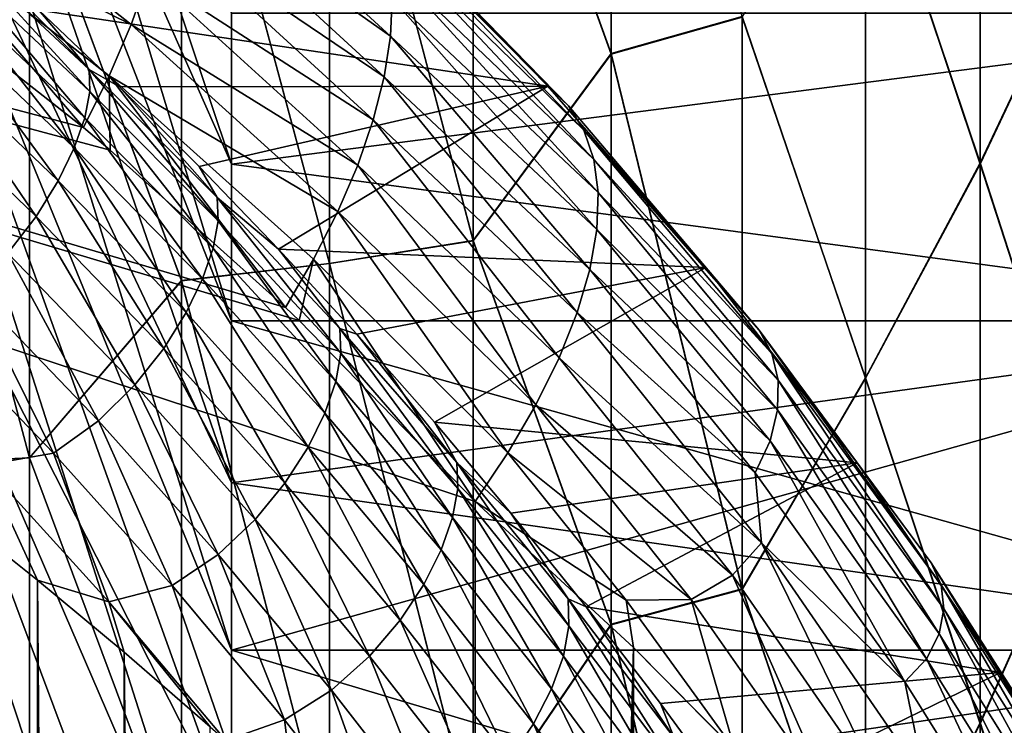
# Model space of a CAD drawing. Header units: metres. Extents: x -46 to 104, y -30 to 30.
# Tile 541 of 656: x 61.85 to 62.68, y 4.674 to 5.269. Entities that reach past the tile are written whole.
import ezdxf

# ---------------------------------------------------------------- set-up
doc = ezdxf.new("R2010")
doc.units = ezdxf.units.M
doc.layers.add('solid_26_000_502_XXX', color=7, linetype='CONTINUOUS')

msp = doc.modelspace()

# ---------------------------------------------------------------- linework, layer by layer
at = {"layer": 'solid_26_000_502_XXX'}
for points in [[(61.599998, 6.425447, 292.746094), (62.028717, 5.146944, 293.710602), (62.028717, 5.274193, 293.868073)], [(61.599998, 6.114945, 292.387756), (62.028717, 5.146944, 293.710602), (61.599998, 6.425447, 292.746094)], [(61.599998, 6.425447, 303.253906), (62.028717, 5.274193, 302.131927), (62.028717, 5.146944, 302.289398)], [(61.599998, 6.425447, 303.253906), (62.028717, 5.146944, 302.289398), (62.028717, 5.014983, 302.442963)], [(61.599998, 6.425447, 303.253906), (62.028717, 5.014983, 302.442963), (61.599998, 6.114945, 303.612244)], [(61.599998, 6.114945, 292.387756), (62.028717, 4.878515, 293.407593), (62.028717, 5.014983, 293.557037)], [(61.599998, 5.784506, 292.047729), (62.028717, 4.878515, 293.407593), (61.599998, 6.114945, 292.387756)], [(61.599998, 6.114945, 292.387756), (62.028717, 5.014983, 293.557037), (62.028717, 5.146944, 293.710602)], [(61.599998, 6.114945, 303.612244), (62.028717, 5.014983, 302.442963), (62.028717, 4.878515, 302.592407)], [(61.599998, 6.114945, 303.612244), (62.028717, 4.878515, 302.592407), (62.028717, 4.737616, 302.73761)], [(61.599998, 6.114945, 303.612244), (62.028717, 4.737616, 302.73761), (61.599998, 5.784506, 303.952271)], [(58.757309, 0, 315.625092), (58.757473, 6.007425, 315.625214), (62.234123, 0, 318.151154)], [(58.757473, 6.007425, 315.625214), (62.23415, 4.862923, 318.151184), (62.234123, 0, 318.151154)], [(58.757473, 6.007425, 315.625214), (62.085655, 5.015233, 318.043274), (62.23415, 4.862923, 318.151184)], [(58.757473, 6.007425, 315.625214), (62.074146, 5.026257, 318.034912), (62.085655, 5.015233, 318.043274)], [(58.757473, 6.007425, 315.625214), (61.926552, 5.158961, 317.927704), (62.074146, 5.026257, 318.034912)], [(58.757473, 6.007425, 315.625214), (61.903885, 5.17797, 317.911224), (61.926552, 5.158961, 317.927704)], [(58.757473, 6.007425, 315.625214), (61.757305, 5.29298, 317.804718), (61.903885, 5.17797, 317.911224)], [(61.599998, 5.784506, 292.047729), (62.028717, 4.592395, 293.12149), (62.028717, 4.737616, 293.26239)], [(61.599998, 5.435422, 291.727356), (62.028717, 4.592395, 293.12149), (61.599998, 5.784506, 292.047729)], [(61.599998, 5.784506, 292.047729), (62.028717, 4.737616, 293.26239), (62.028717, 4.878515, 293.407593)], [(61.599998, 5.784506, 303.952271), (62.028717, 4.737616, 302.73761), (62.028717, 4.592395, 302.87851)], [(61.599998, 5.784506, 303.952271), (62.028717, 4.592395, 302.87851), (62.028717, 4.442966, 303.014984)], [(61.599998, 5.784506, 303.952271), (62.028717, 4.442966, 303.014984), (61.599998, 5.435422, 304.272644)], [(62.232502, 5.562438, 306.740234), (62.348751, 5.240176, 306.867096), (62.348751, 5.705746, 306.574921)], [(62.348751, 5.705208, 289.424713), (62.348751, 5.239621, 289.132568), (62.232502, 5.562171, 289.259613)], [(62.348751, 5.705746, 306.574921), (62.348751, 5.240176, 306.867096), (62.459293, 5.271294, 306.766724)], [(62.459293, 5.270802, 289.232971), (62.348751, 5.239621, 289.132568), (62.348751, 5.705208, 289.424713)], [(62.65992, 5.604882, 289.644348), (62.65992, 5.148254, 289.355499), (62.563278, 5.435998, 289.428589)], [(62.563278, 5.435913, 306.571442), (62.65992, 5.147073, 306.645203), (62.65992, 5.603741, 306.356415)], [(62.748478, 5.334776, 289.583405), (62.65992, 5.148254, 289.355499), (62.65992, 5.604882, 289.644348)], [(62.65992, 5.603741, 306.356415), (62.65992, 5.147073, 306.645203), (62.748478, 5.334723, 306.416626)], [(62.111431, 5.542136, 306.812225), (62.232502, 5.082799, 307.027588), (62.232502, 5.562438, 306.740234)], [(62.232502, 5.562171, 289.259613), (62.232502, 5.082523, 288.97226), (62.111431, 5.542364, 289.187927)], [(62.232502, 5.562438, 306.740234), (62.232502, 5.082799, 307.027588), (62.348751, 5.240176, 306.867096)], [(62.348751, 5.239621, 289.132568), (62.232502, 5.082523, 288.97226), (62.232502, 5.562171, 289.259613)], [(62.111431, 5.542364, 289.187927), (62.111431, 5.063497, 288.904297), (61.986458, 5.527068, 289.13205)], [(61.986458, 5.527198, 306.867889), (62.111431, 5.063262, 307.095825), (62.111431, 5.542136, 306.812225)], [(62.232502, 5.082523, 288.97226), (62.111431, 5.063497, 288.904297), (62.111431, 5.542364, 289.187927)], [(62.111431, 5.542136, 306.812225), (62.111431, 5.063262, 307.095825), (62.232502, 5.082799, 307.027588)], [(61.85854, 5.393002, 306.983032), (61.986458, 5.048913, 307.148651), (61.986458, 5.527198, 306.867889)], [(61.986458, 5.527068, 289.13205), (61.986458, 5.048779, 288.851288), (61.85854, 5.393039, 289.016998)], [(61.986458, 5.527198, 306.867889), (61.986458, 5.048913, 307.148651), (62.111431, 5.063262, 307.095825)], [(62.111431, 5.063497, 288.904297), (61.986458, 5.048779, 288.851288), (61.986458, 5.527068, 289.13205)], [(61.599998, 5.435422, 291.727356), (62.028717, 4.289402, 292.853058), (62.028717, 4.442966, 292.985016)], [(61.599998, 5.06835, 291.427185), (62.028717, 4.289402, 292.853058), (61.599998, 5.435422, 291.727356)], [(61.599998, 5.435422, 291.727356), (62.028717, 4.442966, 292.985016), (62.028717, 4.592395, 293.12149)], [(61.599998, 5.435422, 304.272644), (62.028717, 4.442966, 303.014984), (62.028717, 4.289402, 303.146942)], [(61.599998, 5.435422, 304.272644), (62.028717, 4.289402, 303.146942), (62.028717, 4.131935, 303.2742)], [(61.599998, 5.435422, 304.272644), (62.028717, 4.131935, 303.2742), (61.599998, 5.06835, 304.572815)], [(62.563278, 5.435998, 289.428589), (62.563278, 4.966974, 289.14856), (62.459293, 5.270802, 289.232971)], [(62.459293, 5.271294, 306.766724), (62.563278, 4.966887, 306.851501), (62.563278, 5.435913, 306.571442)], [(62.65992, 5.148254, 289.355499), (62.563278, 4.966974, 289.14856), (62.563278, 5.435998, 289.428589)], [(62.563278, 5.435913, 306.571442), (62.563278, 4.966887, 306.851501), (62.65992, 5.147073, 306.645203)], [(62.162815, 5.254996, 318.212891), (61.977226, 5.385968, 318.047638), (61.980247, 5.42244, 318.085205)], [(62.164078, 5.286898, 318.253052), (62.162815, 5.254996, 318.212891), (61.980247, 5.42244, 318.085205)], [(61.944275, 5.264559, 317.954132), (61.745861, 5.362299, 317.799957), (61.762394, 5.40802, 317.822601)], [(61.959141, 5.306591, 317.98175), (61.944275, 5.264559, 317.954132), (61.762394, 5.40802, 317.822601)], [(61.85854, 5.393039, 289.016998), (61.85854, 4.899699, 288.738678), (61.728645, 5.386856, 288.993561)], [(61.728645, 5.386933, 307.006378), (61.85854, 4.899661, 307.261353), (61.85854, 5.393002, 306.983032)], [(61.986458, 5.048779, 288.851288), (61.85854, 4.899699, 288.738678), (61.85854, 5.393039, 289.016998)], [(61.85854, 5.393002, 306.983032), (61.85854, 4.899661, 307.261353), (61.986458, 5.048913, 307.148651)], [(62.122494, 5.388739, 318.481537), (61.86636, 5.276784, 322.062439), (62.295422, 5.21287, 318.592987)], [(62.129219, 5.384173, 318.428741), (62.122494, 5.388739, 318.481537), (62.295422, 5.21287, 318.592987)], [(61.728645, 5.386933, 307.006378), (61.728645, 4.893869, 307.283539), (61.85854, 4.899661, 307.261353)], [(61.85854, 4.899699, 288.738678), (61.728645, 4.893789, 288.716431), (61.728645, 5.386856, 288.993561)], [(62.157524, 5.220688, 318.17511), (61.970165, 5.347209, 318.013031), (61.977226, 5.385968, 318.047638)], [(62.162815, 5.254996, 318.212891), (62.157524, 5.220688, 318.17511), (61.977226, 5.385968, 318.047638)], [(62.31271, 5.1963, 318.544281), (62.129219, 5.384173, 318.428741), (62.295422, 5.21287, 318.592987)], [(62.31271, 5.1963, 318.544281), (62.14378, 5.364952, 318.383484), (62.129219, 5.384173, 318.428741)], [(61.745861, 5.362299, 317.799957), (61.903885, 5.17797, 317.911224), (61.757305, 5.29298, 317.804718)], [(61.925724, 5.221576, 317.930481), (61.903885, 5.17797, 317.911224), (61.745861, 5.362299, 317.799957)], [(61.944275, 5.264559, 317.954132), (61.925724, 5.221576, 317.930481), (61.745861, 5.362299, 317.799957)], [(62.325718, 5.17558, 318.495209), (62.15451, 5.342167, 318.338776), (62.14378, 5.364952, 318.383484)], [(62.31271, 5.1963, 318.544281), (62.325718, 5.17558, 318.495209), (62.14378, 5.364952, 318.383484)], [(62.148262, 5.184334, 318.140137), (61.959141, 5.306591, 317.98175), (61.970165, 5.347209, 318.013031)], [(62.157524, 5.220688, 318.17511), (62.148262, 5.184334, 318.140137), (61.970165, 5.347209, 318.013031)], [(61.79631, 5.331638, 322.139313), (61.908848, 5.226758, 322.101105), (61.798153, 5.33923, 322.08493)], [(61.908848, 5.226758, 322.101105), (61.86636, 5.276784, 322.062439), (61.798153, 5.33923, 322.08493)], [(62.334095, 5.151101, 318.446899), (62.161301, 5.316057, 318.295166), (62.15451, 5.342167, 318.338776)], [(62.325718, 5.17558, 318.495209), (62.334095, 5.151101, 318.446899), (62.15451, 5.342167, 318.338776)], [(61.909355, 5.208188, 322.152893), (61.908848, 5.226758, 322.101105), (61.79631, 5.331638, 322.139313)], [(61.796402, 5.314276, 322.191528), (61.909355, 5.208188, 322.152893), (61.79631, 5.331638, 322.139313)], [(62.748478, 5.334776, 289.583405), (62.748478, 4.87444, 289.308685), (62.65992, 5.148254, 289.355499)], [(62.65992, 5.147073, 306.645203), (62.748478, 4.874386, 306.691345), (62.748478, 5.334723, 306.416626)], [(61.791916, 5.293248, 322.242188), (61.905109, 5.186175, 322.203156), (61.796402, 5.314276, 322.191528)], [(61.905109, 5.186175, 322.203156), (61.909355, 5.208188, 322.152893), (61.796402, 5.314276, 322.191528)], [(62.337734, 5.123157, 318.399841), (62.164078, 5.286898, 318.253052), (62.161301, 5.316057, 318.295166)], [(62.334095, 5.151101, 318.446899), (62.337734, 5.123157, 318.399841), (62.161301, 5.316057, 318.295166)], [(62.135124, 5.146318, 318.108307), (61.944275, 5.264559, 317.954132), (61.959141, 5.306591, 317.98175)], [(62.148262, 5.184334, 318.140137), (62.135124, 5.146318, 318.108307), (61.959141, 5.306591, 317.98175)], [(61.782959, 5.268766, 322.29068), (61.896217, 5.160938, 322.251251), (61.791916, 5.293248, 322.242188)], [(61.896217, 5.160938, 322.251251), (61.905109, 5.186175, 322.203156), (61.791916, 5.293248, 322.242188)], [(62.336594, 5.092084, 318.354706), (62.162815, 5.254996, 318.212891), (62.164078, 5.286898, 318.253052)], [(62.337734, 5.123157, 318.399841), (62.336594, 5.092084, 318.354706), (62.164078, 5.286898, 318.253052)], [(61.86636, 5.276784, 322.062439), (61.934166, 5.212049, 322.037811), (62.295422, 5.21287, 318.592987)], [(61.908848, 5.226758, 322.101105), (61.934166, 5.212049, 322.037811), (61.86636, 5.276784, 322.062439)], [(63.017422, 5.274142, 293.868011), (62.028717, 5.274193, 293.868073), (62.028717, 5.146944, 293.710602)], [(63.017422, 5.274142, 302.131989), (62.028717, 5.146944, 302.289398), (62.028717, 5.274193, 302.131927)], [(63.017422, 5.015037, 293.557098), (63.017422, 5.274142, 293.868011), (62.028717, 5.146944, 293.710602)], [(63.017422, 5.274142, 302.131989), (63.017422, 5.015037, 302.442902), (62.028717, 5.146944, 302.289398)], [(62.348751, 5.240176, 306.867096), (62.459293, 4.78923, 307.039124), (62.459293, 5.271294, 306.766724)], [(62.459293, 5.271294, 306.766724), (62.459293, 4.78923, 307.039124), (62.563278, 4.966887, 306.851501)], [(61.769455, 5.241299, 322.336456), (61.882595, 5.132971, 322.296692), (61.782959, 5.268766, 322.29068)], [(61.882595, 5.132971, 322.296692), (61.896217, 5.160938, 322.251251), (61.782959, 5.268766, 322.29068)], [(62.118248, 5.107038, 318.079956), (61.925724, 5.221576, 317.930481), (61.944275, 5.264559, 317.954132)], [(62.135124, 5.146318, 318.108307), (62.118248, 5.107038, 318.079956), (61.944275, 5.264559, 317.954132)], [(62.459293, 5.270802, 289.232971), (62.459293, 4.788723, 288.960632), (62.348751, 5.239621, 289.132568)], [(62.563278, 4.966974, 289.14856), (62.459293, 4.788723, 288.960632), (62.459293, 5.270802, 289.232971)], [(62.330688, 5.058256, 318.311951), (62.157524, 5.220688, 318.17511), (62.162815, 5.254996, 318.212891)], [(62.336594, 5.092084, 318.354706), (62.330688, 5.058256, 318.311951), (62.162815, 5.254996, 318.212891)], [(61.751156, 5.211565, 322.37912), (61.863995, 5.103034, 322.339081), (61.769455, 5.241299, 322.336456)], [(61.863995, 5.103034, 322.339081), (61.882595, 5.132971, 322.296692), (61.769455, 5.241299, 322.336456)], [(62.232502, 5.082799, 307.027588), (62.348751, 4.759684, 307.134033), (62.348751, 5.240176, 306.867096)], [(62.348751, 5.239621, 289.132568), (62.348751, 4.759111, 288.865662), (62.232502, 5.082523, 288.97226)], [(62.348751, 5.240176, 306.867096), (62.348751, 4.759684, 307.134033), (62.459293, 4.78923, 307.039124)], [(62.459293, 4.788723, 288.960632), (62.348751, 4.759111, 288.865662), (62.348751, 5.239621, 289.132568)], [(61.925724, 5.221576, 317.930481), (61.926552, 5.158961, 317.927704), (61.903885, 5.17797, 317.911224)], [(61.908848, 5.226758, 322.101105), (62.016777, 5.119001, 322.058472), (61.934166, 5.212049, 322.037811)], [(62.017532, 5.099273, 322.109802), (62.016777, 5.119001, 322.058472), (61.908848, 5.226758, 322.101105)], [(61.909355, 5.208188, 322.152893), (62.017532, 5.099273, 322.109802), (61.908848, 5.226758, 322.101105)], [(61.925724, 5.221576, 317.930481), (62.074146, 5.026257, 318.034912), (61.926552, 5.158961, 317.927704)], [(62.097816, 5.06691, 318.055389), (62.074146, 5.026257, 318.034912), (61.925724, 5.221576, 317.930481)], [(62.118248, 5.107038, 318.079956), (62.097816, 5.06691, 318.055389), (61.925724, 5.221576, 317.930481)], [(61.934166, 5.212049, 322.037811), (62.001499, 5.144984, 322.011017), (62.295422, 5.21287, 318.592987)], [(62.001499, 5.144984, 322.011017), (62.068275, 5.075565, 321.982056), (62.295422, 5.21287, 318.592987)], [(62.068275, 5.075565, 321.982056), (62.428589, 5.060063, 318.685425), (62.295422, 5.21287, 318.592987)], [(62.320087, 5.02208, 318.272156), (62.148262, 5.184334, 318.140137), (62.157524, 5.220688, 318.17511)], [(62.330688, 5.058256, 318.311951), (62.320087, 5.02208, 318.272156), (62.157524, 5.220688, 318.17511)], [(62.31271, 5.1963, 318.544281), (62.295422, 5.21287, 318.592987), (62.428589, 5.060063, 318.685425)], [(61.840157, 5.071976, 322.378113), (61.863995, 5.103034, 322.339081), (61.751156, 5.211565, 322.37912)], [(61.905109, 5.186175, 322.203156), (62.013367, 5.076329, 322.159637), (61.909355, 5.208188, 322.152893)], [(62.013367, 5.076329, 322.159637), (62.017532, 5.099273, 322.109802), (61.909355, 5.208188, 322.152893)], [(62.016777, 5.119001, 322.058472), (62.001499, 5.144984, 322.011017), (61.934166, 5.212049, 322.037811)], [(62.473564, 5.007335, 318.658508), (62.31271, 5.1963, 318.544281), (62.428589, 5.060063, 318.685425)], [(62.473564, 5.007335, 318.658508), (62.325718, 5.17558, 318.495209), (62.31271, 5.1963, 318.544281)], [(61.896217, 5.160938, 322.251251), (62.004398, 5.050394, 322.207367), (61.905109, 5.186175, 322.203156)], [(62.004398, 5.050394, 322.207367), (62.013367, 5.076329, 322.159637), (61.905109, 5.186175, 322.203156)], [(62.30492, 4.98399, 318.235748), (62.135124, 5.146318, 318.108307), (62.148262, 5.184334, 318.140137)], [(62.320087, 5.02208, 318.272156), (62.30492, 4.98399, 318.235748), (62.148262, 5.184334, 318.140137)], [(62.484219, 4.987513, 318.608551), (62.334095, 5.151101, 318.446899), (62.325718, 5.17558, 318.495209)], [(62.484219, 4.987513, 318.608551), (62.325718, 5.17558, 318.495209), (62.473564, 5.007335, 318.658508)], [(61.882595, 5.132971, 322.296692), (61.990536, 5.021985, 322.252441), (61.896217, 5.160938, 322.251251)], [(61.990536, 5.021985, 322.252441), (62.004398, 5.050394, 322.207367), (61.896217, 5.160938, 322.251251)], [(63.017422, 5.015037, 293.557098), (62.028717, 5.146944, 293.710602), (62.028717, 5.014983, 293.557037)], [(63.017422, 5.015037, 302.442902), (62.028717, 5.014983, 302.442963), (62.028717, 5.146944, 302.289398)], [(62.489487, 4.964962, 318.558838), (62.337734, 5.123157, 318.399841), (62.334095, 5.151101, 318.446899)], [(62.484219, 4.987513, 318.608551), (62.489487, 4.964962, 318.558838), (62.334095, 5.151101, 318.446899)], [(62.65992, 5.148254, 289.355499), (62.65992, 4.67678, 289.091614), (62.563278, 4.966974, 289.14856)], [(62.563278, 4.966887, 306.851501), (62.65992, 4.675563, 306.909027), (62.65992, 5.147073, 306.645203)], [(62.748478, 4.87444, 289.308685), (62.65992, 4.67678, 289.091614), (62.65992, 5.148254, 289.355499)], [(62.65992, 5.147073, 306.645203), (62.65992, 4.675563, 306.909027), (62.748478, 4.874386, 306.691345)], [(62.016777, 5.119001, 322.058472), (62.068275, 5.075565, 321.982056), (62.001499, 5.144984, 322.011017)], [(62.28537, 4.944445, 318.203186), (62.118248, 5.107038, 318.079956), (62.135124, 5.146318, 318.108307)], [(62.30492, 4.98399, 318.235748), (62.28537, 4.944445, 318.203186), (62.135124, 5.146318, 318.108307)], [(61.863995, 5.103034, 322.339081), (61.971539, 4.991901, 322.294556), (61.882595, 5.132971, 322.296692)], [(61.971539, 4.991901, 322.294556), (61.990536, 5.021985, 322.252441), (61.882595, 5.132971, 322.296692)], [(62.489132, 4.940197, 318.509827), (62.336594, 5.092084, 318.354706), (62.337734, 5.123157, 318.399841)], [(62.489487, 4.964962, 318.558838), (62.489132, 4.940197, 318.509827), (62.337734, 5.123157, 318.399841)], [(62.016777, 5.119001, 322.058472), (62.120045, 5.008616, 322.011688), (62.068275, 5.075565, 321.982056)], [(62.120892, 4.987791, 322.062592), (62.120045, 5.008616, 322.011688), (62.016777, 5.119001, 322.058472)], [(62.017532, 5.099273, 322.109802), (62.120892, 4.987791, 322.062592), (62.016777, 5.119001, 322.058472)], [(62.261665, 4.903919, 318.174866), (62.097816, 5.06691, 318.055389), (62.118248, 5.107038, 318.079956)], [(62.28537, 4.944445, 318.203186), (62.261665, 4.903919, 318.174866), (62.118248, 5.107038, 318.079956)], [(61.840157, 5.071976, 322.378113), (61.947144, 4.961033, 322.333435), (61.863995, 5.103034, 322.339081)], [(61.947144, 4.961033, 322.333435), (61.971539, 4.991901, 322.294556), (61.863995, 5.103034, 322.339081)], [(62.013367, 5.076329, 322.159637), (62.116673, 4.963977, 322.11203), (62.017532, 5.099273, 322.109802)], [(62.116673, 4.963977, 322.11203), (62.120892, 4.987791, 322.062592), (62.017532, 5.099273, 322.109802)], [(62.482853, 4.913922, 318.461884), (62.330688, 5.058256, 318.311951), (62.336594, 5.092084, 318.354706)], [(62.489132, 4.940197, 318.509827), (62.482853, 4.913922, 318.461884), (62.336594, 5.092084, 318.354706)], [(62.111431, 5.063262, 307.095825), (62.232502, 4.588356, 307.288666), (62.232502, 5.082799, 307.027588)], [(62.232502, 5.082523, 288.97226), (62.232502, 4.588072, 288.711212), (62.111431, 5.063497, 288.904297)], [(62.232502, 5.082799, 307.027588), (62.232502, 4.588356, 307.288666), (62.348751, 4.759684, 307.134033)], [(62.348751, 4.759111, 288.865662), (62.232502, 4.588072, 288.711212), (62.232502, 5.082523, 288.97226)], [(61.810333, 5.041219, 322.413757), (61.916607, 4.930884, 322.369049), (61.840157, 5.071976, 322.378113)], [(61.916607, 4.930884, 322.369049), (61.947144, 4.961033, 322.333435), (61.840157, 5.071976, 322.378113)], [(62.004398, 5.050394, 322.207367), (62.107498, 4.937406, 322.159332), (62.013367, 5.076329, 322.159637)], [(62.107498, 4.937406, 322.159332), (62.116673, 4.963977, 322.11203), (62.013367, 5.076329, 322.159637)], [(62.068275, 5.075565, 321.982056), (62.134388, 5.003778, 321.950867), (62.428589, 5.060063, 318.685425)], [(62.120045, 5.008616, 322.011688), (62.134388, 5.003778, 321.950867), (62.068275, 5.075565, 321.982056)], [(61.599998, 5.06835, 291.427185), (62.028717, 3.970832, 292.603485), (62.028717, 4.131935, 292.7258)], [(61.599998, 4.684826, 291.14856), (62.028717, 3.970832, 292.603485), (61.599998, 5.06835, 291.427185)], [(61.599998, 5.06835, 291.427185), (62.028717, 4.131935, 292.7258), (62.028717, 4.289402, 292.853058)], [(61.599998, 5.06835, 304.572815), (62.028717, 4.131935, 303.2742), (62.028717, 3.970832, 303.396515)], [(61.599998, 5.06835, 304.572815), (62.028717, 3.970832, 303.396515), (62.028717, 3.806114, 303.513947)], [(61.599998, 5.06835, 304.572815), (62.028717, 3.806114, 303.513947), (61.599998, 4.684826, 304.85144)], [(62.111431, 5.063497, 288.904297), (62.111431, 4.570157, 288.646698), (61.986458, 5.048779, 288.851288)], [(62.097816, 5.06691, 318.055389), (62.085655, 5.015233, 318.043274), (62.074146, 5.026257, 318.034912)], [(62.097816, 5.06691, 318.055389), (62.23415, 4.862923, 318.151184), (62.085655, 5.015233, 318.043274)], [(62.261665, 4.903919, 318.174866), (62.23415, 4.862923, 318.151184), (62.097816, 5.06691, 318.055389)], [(62.232502, 4.588072, 288.711212), (62.111431, 4.570157, 288.646698), (62.111431, 5.063497, 288.904297)], [(61.986458, 5.048913, 307.148651), (62.111431, 4.569914, 307.353424), (62.111431, 5.063262, 307.095825)], [(62.111431, 5.063262, 307.095825), (62.111431, 4.569914, 307.353424), (62.232502, 4.588356, 307.288666)], [(62.134388, 5.003778, 321.950867), (62.199753, 4.929606, 321.91745), (62.428589, 5.060063, 318.685425)], [(62.199753, 4.929606, 321.91745), (62.556221, 4.895366, 318.787964), (62.428589, 5.060063, 318.685425)], [(62.470276, 4.887057, 318.415131), (62.320087, 5.02208, 318.272156), (62.330688, 5.058256, 318.311951)], [(62.482853, 4.913922, 318.461884), (62.470276, 4.887057, 318.415131), (62.330688, 5.058256, 318.311951)], [(62.473564, 5.007335, 318.658508), (62.428589, 5.060063, 318.685425), (62.556221, 4.895366, 318.787964)], [(61.85854, 4.899661, 307.261353), (61.986458, 4.556406, 307.403625), (61.986458, 5.048913, 307.148651)], [(61.986458, 5.048779, 288.851288), (61.986458, 4.556268, 288.596313), (61.85854, 4.899699, 288.738678)], [(61.986458, 5.048913, 307.148651), (61.986458, 4.556406, 307.403625), (62.111431, 4.569914, 307.353424)], [(62.111431, 4.570157, 288.646698), (61.986458, 4.556268, 288.596313), (61.986458, 5.048779, 288.851288)], [(61.990536, 5.021985, 322.252441), (62.093292, 4.908618, 322.204071), (62.004398, 5.050394, 322.207367)], [(62.093292, 4.908618, 322.204071), (62.107498, 4.937406, 322.159332), (62.004398, 5.050394, 322.207367)], [(61.7733, 5.012713, 322.446167), (61.878708, 4.903522, 322.401794), (61.810333, 5.041219, 322.413757)], [(61.878708, 4.903522, 322.401794), (61.916607, 4.930884, 322.369049), (61.810333, 5.041219, 322.413757)], [(61.971539, 4.991901, 322.294556), (62.073803, 4.878451, 322.245911), (61.990536, 5.021985, 322.252441)], [(62.073803, 4.878451, 322.245911), (62.093292, 4.908618, 322.204071), (61.990536, 5.021985, 322.252441)], [(62.475433, 4.828215, 318.389648), (62.30492, 4.98399, 318.235748), (62.320087, 5.02208, 318.272156)], [(62.470276, 4.887057, 318.415131), (62.475433, 4.828215, 318.389648), (62.320087, 5.02208, 318.272156)], [(63.017422, 5.015037, 293.557098), (62.028717, 4.878515, 293.407593), (62.028717, 4.737616, 293.26239)], [(63.017422, 4.737632, 293.26239), (63.017422, 5.015037, 293.557098), (62.028717, 4.737616, 293.26239)], [(63.017422, 5.015037, 293.557098), (62.028717, 5.014983, 293.557037), (62.028717, 4.878515, 293.407593)], [(63.017422, 5.015037, 302.442902), (63.017422, 4.737632, 302.73761), (62.028717, 5.014983, 302.442963)], [(63.017422, 4.737632, 302.73761), (62.028717, 4.878515, 302.592407), (62.028717, 5.014983, 302.442963)], [(61.820503, 4.893463, 322.437225), (61.878708, 4.903522, 322.401794), (61.7733, 5.012713, 322.446167)], [(62.120045, 5.008616, 322.011688), (62.218651, 4.895828, 321.96109), (62.134388, 5.003778, 321.950867)], [(62.219448, 4.873969, 322.011536), (62.218651, 4.895828, 321.96109), (62.120045, 5.008616, 322.011688)], [(62.120892, 4.987791, 322.062592), (62.219448, 4.873969, 322.011536), (62.120045, 5.008616, 322.011688)], [(62.618515, 4.811184, 318.780975), (62.473564, 5.007335, 318.658508), (62.556221, 4.895366, 318.787964)], [(62.626896, 4.792647, 318.729797), (62.473564, 5.007335, 318.658508), (62.618515, 4.811184, 318.780975)], [(62.484219, 4.987513, 318.608551), (62.473564, 5.007335, 318.658508), (62.626896, 4.792647, 318.729797)], [(62.218651, 4.895828, 321.96109), (62.199753, 4.929606, 321.91745), (62.134388, 5.003778, 321.950867)], [(61.947144, 4.961033, 322.333435), (62.04879, 4.847836, 322.284607), (61.971539, 4.991901, 322.294556)], [(62.04879, 4.847836, 322.284607), (62.073803, 4.878451, 322.245911), (61.971539, 4.991901, 322.294556)], [(62.116673, 4.963977, 322.11203), (62.215046, 4.849351, 322.060547), (62.120892, 4.987791, 322.062592)], [(62.215046, 4.849351, 322.060547), (62.219448, 4.873969, 322.011536), (62.120892, 4.987791, 322.062592)], [(62.451054, 4.800778, 318.347229), (62.28537, 4.944445, 318.203186), (62.30492, 4.98399, 318.235748)], [(62.475433, 4.828215, 318.389648), (62.451054, 4.800778, 318.347229), (62.30492, 4.98399, 318.235748)], [(62.484219, 4.987513, 318.608551), (62.629292, 4.772443, 318.678375), (62.489487, 4.964962, 318.558838)], [(62.484219, 4.987513, 318.608551), (62.626896, 4.792647, 318.729797), (62.629292, 4.772443, 318.678375)], [(62.107498, 4.937406, 322.159332), (62.205555, 4.822212, 322.107483), (62.116673, 4.963977, 322.11203)], [(62.205555, 4.822212, 322.107483), (62.215046, 4.849351, 322.060547), (62.116673, 4.963977, 322.11203)], [(62.563278, 4.966974, 289.14856), (62.563278, 4.483563, 288.894135), (62.459293, 4.788723, 288.960632)], [(62.459293, 4.78923, 307.039124), (62.563278, 4.483473, 307.105896), (62.563278, 4.966887, 306.851501)], [(62.489487, 4.964962, 318.558838), (62.625359, 4.751307, 318.627014), (62.489132, 4.940197, 318.509827)], [(62.489487, 4.964962, 318.558838), (62.629292, 4.772443, 318.678375), (62.625359, 4.751307, 318.627014)], [(62.65992, 4.67678, 289.091614), (62.563278, 4.483563, 288.894135), (62.563278, 4.966974, 289.14856)], [(62.563278, 4.966887, 306.851501), (62.563278, 4.483473, 307.105896), (62.65992, 4.675563, 306.909027)], [(61.916607, 4.930884, 322.369049), (62.017506, 4.818354, 322.320282), (61.947144, 4.961033, 322.333435)], [(62.017506, 4.818354, 322.320282), (62.04879, 4.847836, 322.284607), (61.947144, 4.961033, 322.333435)], [(62.41626, 4.780207, 318.303528), (62.261665, 4.903919, 318.174866), (62.28537, 4.944445, 318.203186)], [(62.451054, 4.800778, 318.347229), (62.41626, 4.780207, 318.303528), (62.28537, 4.944445, 318.203186)], [(62.489132, 4.940197, 318.509827), (62.614597, 4.730325, 318.575775), (62.482853, 4.913922, 318.461884)], [(62.489132, 4.940197, 318.509827), (62.625359, 4.751307, 318.627014), (62.614597, 4.730325, 318.575775)], [(61.878708, 4.903522, 322.401794), (61.978745, 4.792193, 322.353333), (61.916607, 4.930884, 322.369049)], [(61.978745, 4.792193, 322.353333), (62.017506, 4.818354, 322.320282), (61.916607, 4.930884, 322.369049)], [(62.093292, 4.908618, 322.204071), (62.190907, 4.793113, 322.151855), (62.107498, 4.937406, 322.159332)], [(62.190907, 4.793113, 322.151855), (62.205555, 4.822212, 322.107483), (62.107498, 4.937406, 322.159332)], [(62.199753, 4.929606, 321.91745), (62.264259, 4.853039, 321.881805), (62.556221, 4.895366, 318.787964)], [(62.218651, 4.895828, 321.96109), (62.264259, 4.853039, 321.881805), (62.199753, 4.929606, 321.91745)], [(62.073803, 4.878451, 322.245911), (62.170853, 4.762929, 322.193451), (62.093292, 4.908618, 322.204071)], [(62.170853, 4.762929, 322.193451), (62.190907, 4.793113, 322.151855), (62.093292, 4.908618, 322.204071)], [(62.482853, 4.913922, 318.461884), (62.596317, 4.71098, 318.524445), (62.470276, 4.887057, 318.415131)], [(62.482853, 4.913922, 318.461884), (62.614597, 4.730325, 318.575775), (62.596317, 4.71098, 318.524445)], [(61.85854, 4.899699, 288.738678), (61.85854, 4.39204, 288.487427), (61.728645, 4.893789, 288.716431)], [(61.728645, 4.893869, 307.283539), (61.85854, 4.392, 307.512604), (61.85854, 4.899661, 307.261353)], [(61.820503, 4.893463, 322.437225), (61.925224, 4.778465, 322.38736), (61.878708, 4.903522, 322.401794)], [(61.986458, 4.556268, 288.596313), (61.85854, 4.39204, 288.487427), (61.85854, 4.899699, 288.738678)], [(61.85854, 4.899661, 307.261353), (61.85854, 4.392, 307.512604), (61.986458, 4.556406, 307.403625)], [(61.925224, 4.778465, 322.38736), (61.978745, 4.792193, 322.353333), (61.878708, 4.903522, 322.401794)], [(62.361378, 4.779815, 318.250946), (62.23415, 4.862923, 318.151184), (62.261665, 4.903919, 318.174866)], [(62.41626, 4.780207, 318.303528), (62.361378, 4.779815, 318.250946), (62.261665, 4.903919, 318.174866)], [(61.728645, 4.893869, 307.283539), (61.728645, 4.386589, 307.533722), (61.85854, 4.392, 307.512604)], [(61.85854, 4.39204, 288.487427), (61.728645, 4.386507, 288.466248), (61.728645, 4.893789, 288.716431)], [(61.820503, 4.893463, 322.437225), (61.7915, 4.855175, 322.453094), (61.865234, 4.796558, 322.418427)], [(61.820503, 4.893463, 322.437225), (61.865234, 4.796558, 322.418427), (61.925224, 4.778465, 322.38736)], [(62.218651, 4.895828, 321.96109), (62.312592, 4.780856, 321.906921), (62.264259, 4.853039, 321.881805)], [(62.313217, 4.758031, 321.95697), (62.312592, 4.780856, 321.906921), (62.218651, 4.895828, 321.96109)], [(62.219448, 4.873969, 322.011536), (62.313217, 4.758031, 321.95697), (62.218651, 4.895828, 321.96109)], [(62.264259, 4.853039, 321.881805), (62.327797, 4.774078, 321.843903), (62.556221, 4.895366, 318.787964)], [(62.327797, 4.774078, 321.843903), (62.677067, 4.718823, 318.900421), (62.556221, 4.895366, 318.787964)], [(62.618515, 4.811184, 318.780975), (62.556221, 4.895366, 318.787964), (62.677067, 4.718823, 318.900421)], [(62.470276, 4.887057, 318.415131), (62.596317, 4.71098, 318.524445), (62.475433, 4.828215, 318.389648)], [(63.017422, 4.737632, 302.73761), (62.028717, 4.737616, 302.73761), (62.028717, 4.878515, 302.592407)], [(62.04879, 4.847836, 322.284607), (62.145164, 4.732629, 322.231995), (62.073803, 4.878451, 322.245911)], [(62.145164, 4.732629, 322.231995), (62.170853, 4.762929, 322.193451), (62.073803, 4.878451, 322.245911)], [(62.215046, 4.849351, 322.060547), (62.308517, 4.732679, 322.005554), (62.219448, 4.873969, 322.011536)], [(62.308517, 4.732679, 322.005554), (62.313217, 4.758031, 321.95697), (62.219448, 4.873969, 322.011536)], [(62.748478, 4.87444, 289.308685), (62.748478, 4.399997, 289.059143), (62.65992, 4.67678, 289.091614)], [(62.65992, 4.675563, 306.909027), (62.748478, 4.399941, 306.940887), (62.748478, 4.874386, 306.691345)], [(62.234123, 0, 318.151154), (62.23415, 4.862923, 318.151184), (62.367626, 4.739854, 318.255249)], [(62.361378, 4.779815, 318.250946), (62.367626, 4.739854, 318.255249), (62.23415, 4.862923, 318.151184)], [(61.865231, -4.796559, 322.418427), (61.865234, 4.796558, 322.418427), (61.7915, 4.855175, 322.453094)], [(61.7915, -4.855176, 322.453094), (61.865231, -4.796559, 322.418427), (61.7915, 4.855175, 322.453094)], [(62.017506, 4.818354, 322.320282), (62.113113, 4.703876, 322.2677), (62.04879, 4.847836, 322.284607)], [(62.113113, 4.703876, 322.2677), (62.145164, 4.732629, 322.231995), (62.04879, 4.847836, 322.284607)], [(62.205555, 4.822212, 322.107483), (62.298611, 4.705041, 322.052094), (62.215046, 4.849351, 322.060547)], [(62.298611, 4.705041, 322.052094), (62.308517, 4.732679, 322.005554), (62.215046, 4.849351, 322.060547)], [(62.312592, 4.780856, 321.906921), (62.327797, 4.774078, 321.843903), (62.264259, 4.853039, 321.881805)], [(62.475433, 4.828215, 318.389648), (62.581417, 4.612421, 318.465546), (62.451054, 4.800778, 318.347229)], [(62.475433, 4.828215, 318.389648), (62.613361, 4.628491, 318.51474), (62.581417, 4.612421, 318.465546)], [(62.596317, 4.71098, 318.524445), (62.613361, 4.628491, 318.51474), (62.475433, 4.828215, 318.389648)], [(61.978745, 4.792193, 322.353333), (62.073498, 4.678972, 322.301056), (62.017506, 4.818354, 322.320282)], [(62.073498, 4.678972, 322.301056), (62.113113, 4.703876, 322.2677), (62.017506, 4.818354, 322.320282)], [(62.190907, 4.793113, 322.151855), (62.283436, 4.6757, 322.096161), (62.205555, 4.822212, 322.107483)], [(62.283436, 4.6757, 322.096161), (62.298611, 4.705041, 322.052094), (62.205555, 4.822212, 322.107483)], [(62.74773, 4.609065, 318.910217), (62.618515, 4.811184, 318.780975), (62.677067, 4.718823, 318.900421)], [(62.753975, 4.592171, 318.857544), (62.618515, 4.811184, 318.780975), (62.74773, 4.609065, 318.910217)], [(62.626896, 4.792647, 318.729797), (62.618515, 4.811184, 318.780975), (62.753975, 4.592171, 318.857544)], [(62.451054, 4.800778, 318.347229), (62.534245, 4.611833, 318.409546), (62.41626, 4.780207, 318.303528)], [(62.451054, 4.800778, 318.347229), (62.581417, 4.612421, 318.465546), (62.534245, 4.611833, 318.409546)], [(61.865231, -4.796559, 322.418427), (61.938377, -4.735904, 322.381042), (61.865234, 4.796558, 322.418427)], [(61.938377, -4.735904, 322.381042), (61.938377, 4.735903, 322.381042), (61.865234, 4.796558, 322.418427)], [(61.925224, 4.778465, 322.38736), (61.865234, 4.796558, 322.418427), (61.938377, 4.735903, 322.381042)], [(61.925224, 4.778465, 322.38736), (62.024033, 4.661487, 322.333313), (61.978745, 4.792193, 322.353333)], [(61.978745, 4.792193, 322.353333), (62.024033, 4.661487, 322.333313), (62.073498, 4.678972, 322.301056)], [(62.170853, 4.762929, 322.193451), (62.262753, 4.645566, 322.137482), (62.190907, 4.793113, 322.151855)], [(62.262753, 4.645566, 322.137482), (62.283436, 4.6757, 322.096161), (62.190907, 4.793113, 322.151855)], [(62.626896, 4.792647, 318.729797), (62.753773, 4.574689, 318.804108), (62.629292, 4.772443, 318.678375)], [(62.626896, 4.792647, 318.729797), (62.753975, 4.592171, 318.857544), (62.753773, 4.574689, 318.804108)], [(62.348751, 4.759684, 307.134033), (62.459293, 4.293135, 307.285004), (62.459293, 4.78923, 307.039124)], [(62.459293, 4.788723, 288.960632), (62.459293, 4.292614, 288.714752), (62.348751, 4.759111, 288.865662)], [(62.459293, 4.78923, 307.039124), (62.459293, 4.293135, 307.285004), (62.563278, 4.483473, 307.105896)], [(62.563278, 4.483563, 288.894135), (62.459293, 4.292614, 288.714752), (62.459293, 4.788723, 288.960632)], [(61.925224, 4.778465, 322.38736), (61.938377, 4.735903, 322.381042), (62.010838, 4.6732, 322.340973)], [(61.925224, 4.778465, 322.38736), (62.010838, 4.6732, 322.340973), (62.024033, 4.661487, 322.333313)], [(62.312592, 4.780856, 321.906921), (62.401867, 4.66392, 321.849548), (62.327797, 4.774078, 321.843903)], [(62.402203, 4.640199, 321.899139), (62.401867, 4.66392, 321.849548), (62.312592, 4.780856, 321.906921)], [(62.313217, 4.758031, 321.95697), (62.402203, 4.640199, 321.899139), (62.312592, 4.780856, 321.906921)], [(62.327797, 4.774078, 321.843903), (62.39027, 4.692713, 321.803772), (62.677067, 4.718823, 318.900421)], [(62.401867, 4.66392, 321.849548), (62.39027, 4.692713, 321.803772), (62.327797, 4.774078, 321.843903)], [(62.41626, 4.780207, 318.303528), (62.452911, 4.653794, 318.329834), (62.361378, 4.779815, 318.250946)], [(62.361378, 4.779815, 318.250946), (62.452911, 4.653794, 318.329834), (62.367626, 4.739854, 318.255249)], [(62.41626, 4.780207, 318.303528), (62.534245, 4.611833, 318.409546), (62.452911, 4.653794, 318.329834)], [(62.629292, 4.772443, 318.678375), (62.746716, 4.557578, 318.750031), (62.625359, 4.751307, 318.627014)], [(62.629292, 4.772443, 318.678375), (62.753773, 4.574689, 318.804108), (62.746716, 4.557578, 318.750031)], [(62.145164, 4.732629, 322.231995), (62.236347, 4.615648, 322.175873), (62.170853, 4.762929, 322.193451)], [(62.236347, 4.615648, 322.175873), (62.262753, 4.645566, 322.137482), (62.170853, 4.762929, 322.193451)], [(62.232502, 4.588356, 307.288666), (62.348751, 4.265636, 307.374939), (62.348751, 4.759684, 307.134033)], [(62.348751, 4.759111, 288.865662), (62.348751, 4.265048, 288.624786), (62.232502, 4.588072, 288.711212)], [(62.308517, 4.732679, 322.005554), (62.39711, 4.614184, 321.947357), (62.313217, 4.758031, 321.95697)], [(62.39711, 4.614184, 321.947357), (62.402203, 4.640199, 321.899139), (62.313217, 4.758031, 321.95697)], [(62.348751, 4.759684, 307.134033), (62.348751, 4.265636, 307.374939), (62.459293, 4.293135, 307.285004)], [(62.459293, 4.292614, 288.714752), (62.348751, 4.265048, 288.624786), (62.348751, 4.759111, 288.865662)], [(62.625359, 4.751307, 318.627014), (62.732143, 4.542313, 318.695129), (62.614597, 4.730325, 318.575775)], [(62.625359, 4.751307, 318.627014), (62.746716, 4.557578, 318.750031), (62.732143, 4.542313, 318.695129)], [(62.367626, 4.739854, 318.255249), (62.23415, -4.862923, 318.151184), (62.234123, 0, 318.151154)], [(62.36763, -4.73985, 318.255249), (62.23415, -4.862923, 318.151184), (62.367626, 4.739854, 318.255249)], [(62.36763, -4.73985, 318.255249), (62.367626, 4.739854, 318.255249), (62.452911, 4.653794, 318.329834)], [(62.010838, -4.673201, 322.340973), (62.010838, 4.6732, 322.340973), (61.938377, 4.735903, 322.381042)], [(61.938377, -4.735904, 322.381042), (62.010838, -4.673201, 322.340973), (61.938377, 4.735903, 322.381042)], [(63.017422, 4.737632, 293.26239), (62.028717, 4.592395, 293.12149), (62.028717, 4.442966, 292.985016)], [(63.017422, 4.44294, 292.984985), (63.017422, 4.737632, 293.26239), (62.028717, 4.442966, 292.985016)], [(63.017422, 4.737632, 293.26239), (62.028717, 4.737616, 293.26239), (62.028717, 4.592395, 293.12149)], [(63.017422, 4.737632, 302.73761), (63.017422, 4.44294, 303.015015), (62.028717, 4.737616, 302.73761)], [(63.017422, 4.44294, 303.015015), (62.028717, 4.592395, 302.87851), (62.028717, 4.737616, 302.73761)], [(62.113113, 4.703876, 322.2677), (62.203506, 4.587684, 322.211609), (62.145164, 4.732629, 322.231995)], [(62.203506, 4.587684, 322.211609), (62.236347, 4.615648, 322.175873), (62.145164, 4.732629, 322.231995)], [(62.298611, 4.705041, 322.052094), (62.3867, 4.586118, 321.99353), (62.308517, 4.732679, 322.005554)], [(62.3867, 4.586118, 321.99353), (62.39711, 4.614184, 321.947357), (62.308517, 4.732679, 322.005554)], [(62.614597, 4.730325, 318.575775), (62.709129, 4.530943, 318.638824), (62.596317, 4.71098, 318.524445)], [(62.614597, 4.730325, 318.575775), (62.732143, 4.542313, 318.695129), (62.709129, 4.530943, 318.638824)], [(62.39027, 4.692713, 321.803772), (62.451561, 4.608957, 321.761383), (62.677067, 4.718823, 318.900421)], [(62.451561, 4.608957, 321.761383), (62.789909, 4.530529, 319.022491), (62.677067, 4.718823, 318.900421)], [(62.74773, 4.609065, 318.910217), (62.677067, 4.718823, 318.900421), (62.789909, 4.530529, 319.022491)], [(62.596317, 4.71098, 318.524445), (62.709129, 4.530943, 318.638824), (62.613361, 4.628491, 318.51474)], [(62.073498, 4.678972, 322.301056), (62.163059, 4.56409, 322.245331), (62.113113, 4.703876, 322.2677)], [(62.163059, 4.56409, 322.245331), (62.203506, 4.587684, 322.211609), (62.113113, 4.703876, 322.2677)], [(62.283436, 4.6757, 322.096161), (62.370922, 4.556604, 322.037262), (62.298611, 4.705041, 322.052094)], [(62.370922, 4.556604, 322.037262), (62.3867, 4.586118, 321.99353), (62.298611, 4.705041, 322.052094)], [(62.401867, 4.66392, 321.849548), (62.451561, 4.608957, 321.761383), (62.39027, 4.692713, 321.803772)], [(61.599998, 4.684826, 291.14856), (62.028717, 3.637803, 292.373596), (62.028717, 3.806114, 292.486053)], [(61.599998, 4.28618, 290.892365), (62.028717, 3.637803, 292.373596), (61.599998, 4.684826, 291.14856)], [(61.599998, 4.684826, 291.14856), (62.028717, 3.806114, 292.486053), (62.028717, 3.970832, 292.603485)], [(61.599998, 4.684826, 304.85144), (62.028717, 3.806114, 303.513947), (62.028717, 3.637803, 303.626404)], [(61.599998, 4.684826, 304.85144), (62.028717, 3.637803, 303.626404), (62.028717, 3.466146, 303.733734)], [(61.599998, 4.684826, 304.85144), (62.028717, 3.466146, 303.733734), (61.599998, 4.28618, 305.107635)], [(62.073498, 4.678972, 322.301056), (62.024033, 4.661487, 322.333313), (62.082497, 4.608446, 322.298157)], [(62.073498, 4.678972, 322.301056), (62.082497, 4.608446, 322.298157), (62.163059, 4.56409, 322.245331)], [(62.262753, 4.645566, 322.137482), (62.34956, 4.526588, 322.078308), (62.283436, 4.6757, 322.096161)], [(62.34956, 4.526588, 322.078308), (62.370922, 4.556604, 322.037262), (62.283436, 4.6757, 322.096161)], [(62.65992, 4.67678, 289.091614), (62.65992, 4.191819, 288.853394), (62.563278, 4.483563, 288.894135)], [(62.563278, 4.483473, 307.105896), (62.65992, 4.190569, 307.147186), (62.65992, 4.675563, 306.909027)], [(62.748478, 4.399997, 289.059143), (62.65992, 4.191819, 288.853394), (62.65992, 4.67678, 289.091614)], [(62.65992, 4.675563, 306.909027), (62.65992, 4.190569, 307.147186), (62.748478, 4.399941, 306.940887)]]:
    msp.add_3dface(points, dxfattribs=at)

doc.saveas('drawing.dxf')
